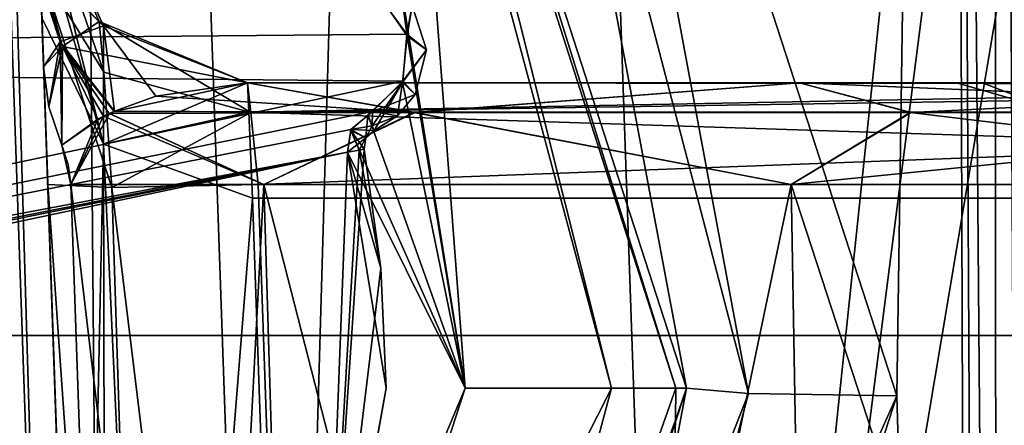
# Model space of a CAD drawing. Header units: inches. Extents: x -10 to 10, y -2.3 to 4.3.
# Tile 708 of 1056: x -2.308 to -1.841, y 0.852 to 1.045. Entities that reach past the tile are written whole.
import ezdxf

# ---------------------------------------------------------------- set-up
doc = ezdxf.new("R2010")
doc.units = ezdxf.units.IN
doc.header["$LTSCALE"] = 65.185185
doc.header["$MEASUREMENT"] = 0
for name, color, linetype in [('10955', 7, 'CONTINUOUS'), ('10964', 7, 'CONTINUOUS'), ('10973', 7, 'CONTINUOUS'), ('4025', 7, 'CONTINUOUS'), ('4026', 7, 'CONTINUOUS'), ('4027', 7, 'CONTINUOUS'), ('4044', 7, 'CONTINUOUS'), ('4045', 7, 'CONTINUOUS'), ('4046', 7, 'CONTINUOUS'), ('4052', 7, 'CONTINUOUS'), ('4053', 7, 'CONTINUOUS'), ('4054', 7, 'CONTINUOUS'), ('4055', 7, 'CONTINUOUS'), ('4159', 7, 'CONTINUOUS'), ('4160', 7, 'CONTINUOUS'), ('4400', 7, 'CONTINUOUS'), ('4429', 7, 'CONTINUOUS'), ('4430', 7, 'CONTINUOUS'), ('4433', 7, 'CONTINUOUS'), ('4434', 7, 'CONTINUOUS'), ('4435', 7, 'CONTINUOUS'), ('4436', 7, 'CONTINUOUS'), ('4437', 7, 'CONTINUOUS'), ('4438', 7, 'CONTINUOUS'), ('4439', 7, 'CONTINUOUS'), ('4440', 7, 'CONTINUOUS'), ('6358', 7, 'CONTINUOUS'), ('6359', 7, 'CONTINUOUS'), ('6456', 7, 'CONTINUOUS'), ('6457', 7, 'CONTINUOUS'), ('6458', 7, 'CONTINUOUS'), ('6459', 7, 'CONTINUOUS'), ('6460', 7, 'CONTINUOUS'), ('6461', 7, 'CONTINUOUS'), ('6462', 7, 'CONTINUOUS'), ('6481', 7, 'CONTINUOUS'), ('6482', 7, 'CONTINUOUS'), ('6483', 7, 'CONTINUOUS'), ('6525', 7, 'CONTINUOUS'), ('6526', 7, 'CONTINUOUS'), ('6527', 7, 'CONTINUOUS'), ('6528', 7, 'CONTINUOUS'), ('6529', 7, 'CONTINUOUS'), ('6530', 7, 'CONTINUOUS'), ('6535', 7, 'CONTINUOUS'), ('6763', 7, 'CONTINUOUS'), ('6764', 7, 'CONTINUOUS'), ('6805', 7, 'CONTINUOUS')]:
    doc.layers.add(name, color=color, linetype=linetype)

msp = doc.modelspace()

# ---------------------------------------------------------------- linework, layer by layer
at = {"layer": '10955', "linetype": 'CONTINUOUS'}
for points in [[(-2.79289, 0.895, 13.9861), (2.79289, 0.895, 13.9861), (-2.79289, -2.305, 13.9861), (-2.79289, 0.895, 13.9861)], [(-2.79289, -2.305, 13.9861), (2.79289, 0.895, 13.9861), (2.79289, -2.305, 13.9861), (-2.79289, -2.305, 13.9861)]]:
    msp.add_3dface(points, dxfattribs=at)
at = {"layer": '10964', "linetype": 'CONTINUOUS'}
for points in [[(-2.79289, -2.305, 14.1431), (2.79289, -2.305, 14.1431), (-2.79289, 0.895, 14.1431), (-2.79289, -2.305, 14.1431)], [(-2.79289, 0.895, 14.1431), (2.79289, -2.305, 14.1431), (2.79289, 0.895, 14.1431), (-2.79289, 0.895, 14.1431)]]:
    msp.add_3dface(points, dxfattribs=at)
at = {"layer": '10973', "linetype": 'CONTINUOUS'}
for points in [[(2.79289, 0.895, 13.9861), (-2.79289, 0.895, 13.9861), (2.79289, 0.895, 14.1431), (2.79289, 0.895, 13.9861)], [(-2.79289, 0.895, 13.9861), (-2.79289, 0.895, 14.1431), (2.79289, 0.895, 14.1431), (-2.79289, 0.895, 13.9861)]]:
    msp.add_3dface(points, dxfattribs=at)
at = {"layer": '4025', "linetype": 'CONTINUOUS'}
for points in [[(-2.24717, -0.08105, 0.225), (-2.16047, -0.08105, 0.54858), (-2.28376, 0.96674, 0.22501), (-2.24717, -0.08105, 0.225)], [(-2.28376, 0.96674, 0.22501), (-2.16047, -0.08105, 0.54858), (-2.19215, 0.96674, 0.56688), (-2.28376, 0.96674, 0.22501)], [(-2.16047, -0.08105, 0.54858), (-1.92358, -0.08105, 0.78547), (-2.19215, 0.96674, 0.56688), (-2.16047, -0.08105, 0.54858)], [(-2.19215, 0.96674, 0.56688), (-1.92358, -0.08105, 0.78547), (-1.94188, 0.96674, 0.81715), (-2.19215, 0.96674, 0.56688)], [(-1.92358, -0.08105, 0.78547), (-1.6, -0.08105, 0.87217), (-1.94188, 0.96674, 0.81715), (-1.92358, -0.08105, 0.78547)], [(-1.6, -0.08105, 0.87217), (-1.6, 0.96674, 0.90876), (-1.94188, 0.96674, 0.81715), (-1.6, -0.08105, 0.87217)]]:
    msp.add_3dface(points, dxfattribs=at)
at = {"layer": '4026', "linetype": 'CONTINUOUS'}
for points in [[(-2.24717, -0.08105, -0.225), (-2.24717, -0.08105, 0.225), (-2.28376, 0.96674, 0.22501), (-2.24717, -0.08105, -0.225)], [(-2.24717, -0.08105, -0.225), (-2.28376, 0.96674, 0.22501), (-2.28376, 0.96674, -0.22502), (-2.24717, -0.08105, -0.225)]]:
    msp.add_3dface(points, dxfattribs=at)
at = {"layer": '4027', "linetype": 'CONTINUOUS'}
for points in [[(-2.24717, -0.08105, -0.225), (-2.28376, 0.96674, -0.22502), (-2.19215, 0.96674, -0.56688), (-2.24717, -0.08105, -0.225)], [(-2.16047, -0.08105, -0.54858), (-2.24717, -0.08105, -0.225), (-2.19215, 0.96674, -0.56688), (-2.16047, -0.08105, -0.54858)], [(-1.94188, 0.96674, -0.81715), (-2.16047, -0.08105, -0.54858), (-2.19215, 0.96674, -0.56688), (-1.94188, 0.96674, -0.81715)], [(-1.92358, -0.08105, -0.78547), (-2.16047, -0.08105, -0.54858), (-1.94188, 0.96674, -0.81715), (-1.92358, -0.08105, -0.78547)], [(-1.6, 0.96674, -0.90876), (-1.92358, -0.08105, -0.78547), (-1.94188, 0.96674, -0.81715), (-1.6, 0.96674, -0.90876)], [(-1.6, -0.08105, -0.87217), (-1.92358, -0.08105, -0.78547), (-1.6, 0.96674, -0.90876), (-1.6, -0.08105, -0.87217)]]:
    msp.add_3dface(points, dxfattribs=at)
at = {"layer": '4044', "linetype": 'CONTINUOUS'}
for points in [[(-2.16694, 0.16889, -3.1191), (-1.28373, 0.96674, -3.09124), (-2.1948, 0.96674, -3.09124), (-2.16694, 0.16889, -3.1191)], [(-1.25587, 0.16889, -3.1191), (-1.28373, 0.96674, -3.09124), (-2.16694, 0.16889, -3.1191), (-1.25587, 0.16889, -3.1191)]]:
    msp.add_3dface(points, dxfattribs=at)
at = {"layer": '4045', "linetype": 'CONTINUOUS'}
for points in [[(-1.28373, 1.015, -3.04127), (-2.19986, 1.015, -3.04127), (-2.19838, 1.00096, -3.07602), (-1.28373, 1.015, -3.04127)], [(-1.28373, 1.00097, -3.076), (-1.28373, 1.015, -3.04127), (-2.19838, 1.00096, -3.07602), (-1.28373, 1.00097, -3.076)], [(-2.1948, 0.96674, -3.09124), (-1.28373, 1.00097, -3.076), (-2.19838, 1.00096, -3.07602), (-2.1948, 0.96674, -3.09124)], [(-1.28373, 0.96674, -3.09124), (-1.28373, 1.00097, -3.076), (-2.1948, 0.96674, -3.09124), (-1.28373, 0.96674, -3.09124)]]:
    msp.add_3dface(points, dxfattribs=at)
at = {"layer": '4046', "linetype": 'CONTINUOUS'}
for points in [[(-2.19986, 1.015, -3.04127), (-1.28373, 1.015, -3.04127), (-1.55147, 1.015, -2.93972), (-2.19986, 1.015, -3.04127)], [(-2.19986, 1.015, -0.64752), (-2.19986, 1.015, -3.04127), (-1.93789, 1.015, -0.8763), (-2.19986, 1.015, -0.64752)], [(-2.19986, 1.015, -3.04127), (-1.6, 1.015, -0.95873), (-1.93789, 1.015, -0.8763), (-2.19986, 1.015, -3.04127)], [(-1.6, 1.015, -0.95873), (-2.19986, 1.015, -3.04127), (-1.35, 1.015, -0.95873), (-1.6, 1.015, -0.95873)], [(-1.35, 1.015, -0.95873), (-2.19986, 1.015, -3.04127), (-1.30314, 1.015, -0.97814), (-1.35, 1.015, -0.95873)], [(-2.19986, 1.015, -3.04127), (-1.28373, 1.015, -1.025), (-1.30314, 1.015, -0.97814), (-2.19986, 1.015, -3.04127)], [(-1.28373, 1.015, -1.025), (-2.19986, 1.015, -3.04127), (-1.74724, 1.015, -2.41582), (-1.28373, 1.015, -1.025)], [(-2.19986, 1.015, -3.04127), (-1.55147, 1.015, -2.93972), (-1.67818, 1.015, -2.92181), (-2.19986, 1.015, -3.04127)], [(-2.19986, 1.015, -3.04127), (-1.67818, 1.015, -2.92181), (-1.78486, 1.015, -2.85112), (-2.19986, 1.015, -3.04127)], [(-2.19986, 1.015, -3.04127), (-1.78486, 1.015, -2.85112), (-1.85114, 1.015, -2.7408), (-2.19986, 1.015, -3.04127)], [(-2.19986, 1.015, -3.04127), (-1.85114, 1.015, -2.7408), (-1.8633, 1.015, -2.61235), (-2.19986, 1.015, -3.04127)], [(-2.19986, 1.015, -3.04127), (-1.8633, 1.015, -2.61235), (-1.74724, 1.015, -2.41582), (-2.19986, 1.015, -3.04127)]]:
    msp.add_3dface(points, dxfattribs=at)
at = {"layer": '4052', "linetype": 'CONTINUOUS'}
for points in [[(-2.24333, 1.00866, -0.52388), (-2.19986, 1.015, -0.64752), (-2.12033, 1.00097, -0.69175), (-2.24333, 1.00866, -0.52388)], [(-2.12033, 1.00097, -0.69175), (-2.19986, 1.015, -0.64752), (-1.93789, 1.015, -0.8763), (-2.12033, 1.00097, -0.69175)], [(-1.8849, 1.00097, -0.8633), (-2.12033, 1.00097, -0.69175), (-1.93789, 1.015, -0.8763), (-1.8849, 1.00097, -0.8633)], [(-1.6, 1.015, -0.95873), (-1.8849, 1.00097, -0.8633), (-1.93789, 1.015, -0.8763), (-1.6, 1.015, -0.95873)], [(-1.6, 1.00097, -0.924), (-1.8849, 1.00097, -0.8633), (-1.6, 1.015, -0.95873), (-1.6, 1.00097, -0.924)], [(-2.26295, 1.00161, -0.44871), (-2.24333, 1.00866, -0.52388), (-2.12033, 1.00097, -0.69175), (-2.26295, 1.00161, -0.44871)], [(-2.19215, 0.96674, -0.56688), (-2.28376, 0.96674, -0.22502), (-2.26537, 1.00052, -0.43769), (-2.19215, 0.96674, -0.56688)], [(-2.28376, 0.96674, -0.22502), (-2.27097, 0.99771, -0.40966), (-2.26537, 1.00052, -0.43769), (-2.28376, 0.96674, -0.22502)], [(-2.26537, 1.00052, -0.43769), (-2.26295, 1.00161, -0.44871), (-2.12033, 1.00097, -0.69175), (-2.26537, 1.00052, -0.43769)], [(-2.19215, 0.96674, -0.56688), (-2.26537, 1.00052, -0.43769), (-2.12033, 1.00097, -0.69175), (-2.19215, 0.96674, -0.56688)], [(-1.94188, 0.96674, -0.81715), (-2.19215, 0.96674, -0.56688), (-2.12033, 1.00097, -0.69175), (-1.94188, 0.96674, -0.81715)], [(-1.8849, 1.00097, -0.8633), (-1.94188, 0.96674, -0.81715), (-2.12033, 1.00097, -0.69175), (-1.8849, 1.00097, -0.8633)], [(-1.6, 0.96674, -0.90876), (-1.94188, 0.96674, -0.81715), (-1.6, 1.00097, -0.924), (-1.6, 0.96674, -0.90876)], [(-1.6, 1.00097, -0.924), (-1.94188, 0.96674, -0.81715), (-1.8849, 1.00097, -0.8633), (-1.6, 1.00097, -0.924)], [(-2.28376, 0.96674, -0.22502), (-2.28807, 0.98538, -0.225), (-2.27097, 0.99771, -0.40966), (-2.28376, 0.96674, -0.22502)], [(-2.28807, 0.98538, -0.225), (-2.28376, 0.96674, -0.22502), (-2.28502, 0.97627, -0.225), (-2.28807, 0.98538, -0.225)]]:
    msp.add_3dface(points, dxfattribs=at)
at = {"layer": '4053', "linetype": 'CONTINUOUS'}
for points in [[(-2.2984, 1.07142, -0.42704), (-2.2998, 1.11151, -0.64752), (-2.26829, 1.04209, -0.64752), (-2.2984, 1.07142, -0.42704)], [(-2.2981, 1.06297, -0.40005), (-2.2984, 1.07142, -0.42704), (-2.28888, 1.03449, -0.44106), (-2.2981, 1.06297, -0.40005)], [(-2.2984, 1.07142, -0.42704), (-2.26829, 1.04209, -0.64752), (-2.28888, 1.03449, -0.44106), (-2.2984, 1.07142, -0.42704)], [(-2.2967, 1.02265, -0.225), (-2.2981, 1.06297, -0.40005), (-2.28888, 1.03449, -0.44106), (-2.2967, 1.02265, -0.225)], [(-2.28888, 1.03449, -0.44106), (-2.26829, 1.04209, -0.64752), (-2.26295, 1.00161, -0.44871), (-2.28888, 1.03449, -0.44106)], [(-2.26829, 1.04209, -0.64752), (-2.19986, 1.015, -0.64752), (-2.24333, 1.00866, -0.52388), (-2.26829, 1.04209, -0.64752)], [(-2.26295, 1.00161, -0.44871), (-2.26829, 1.04209, -0.64752), (-2.24333, 1.00866, -0.52388), (-2.26295, 1.00161, -0.44871)], [(-2.2967, 1.02265, -0.225), (-2.28888, 1.03449, -0.44106), (-2.29418, 1.0036, -0.225), (-2.2967, 1.02265, -0.225)], [(-2.29418, 1.0036, -0.225), (-2.28888, 1.03449, -0.44106), (-2.28807, 0.98538, -0.225), (-2.29418, 1.0036, -0.225)], [(-2.28888, 1.03449, -0.44106), (-2.26295, 1.00161, -0.44871), (-2.27097, 0.99771, -0.40966), (-2.28888, 1.03449, -0.44106)], [(-2.28807, 0.98538, -0.225), (-2.28888, 1.03449, -0.44106), (-2.27097, 0.99771, -0.40966), (-2.28807, 0.98538, -0.225)], [(-2.27097, 0.99771, -0.40966), (-2.26295, 1.00161, -0.44871), (-2.26537, 1.00052, -0.43769), (-2.27097, 0.99771, -0.40966)]]:
    msp.add_3dface(points, dxfattribs=at)
at = {"layer": '4054', "linetype": 'CONTINUOUS'}
for points in [[(-2.2998, 1.11151, -0.64752), (-2.2998, 1.11151, -3.04128), (-2.27034, 1.04406, -3.04127), (-2.2998, 1.11151, -0.64752)], [(-2.2998, 1.11151, -0.64752), (-2.27034, 1.04406, -3.04127), (-2.26829, 1.04209, -0.64752), (-2.2998, 1.11151, -0.64752)], [(-2.27034, 1.04406, -3.04127), (-2.19986, 1.015, -3.04127), (-2.26829, 1.04209, -0.64752), (-2.27034, 1.04406, -3.04127)], [(-2.26829, 1.04209, -0.64752), (-2.19986, 1.015, -3.04127), (-2.19986, 1.015, -0.64752), (-2.26829, 1.04209, -0.64752)]]:
    msp.add_3dface(points, dxfattribs=at)
at = {"layer": '4055', "linetype": 'CONTINUOUS'}
for points in [[(-2.37331, 3.21674, 4.51094), (-2.37331, 3.21674, 4.14724), (-2.27852, 0.50212, 4.60573), (-2.37331, 3.21674, 4.51094)], [(-2.27852, 0.50212, 4.60573), (-2.37331, 3.21674, 4.14724), (-2.35835, 2.78812, 4.13227), (-2.27852, 0.50212, 4.60573)], [(-2.2967, 1.02265, 0.225), (-2.29822, 1.06629, 0.41055), (-2.37331, 3.21674, -2.05276), (-2.2967, 1.02265, 0.225)], [(-2.2967, 1.02265, -0.225), (-2.2967, 1.02265, 0.225), (-2.37331, 3.21674, -2.05276), (-2.2967, 1.02265, -0.225)], [(-2.2981, 1.06297, -0.40005), (-2.2967, 1.02265, -0.225), (-2.37331, 3.21674, -2.05276), (-2.2981, 1.06297, -0.40005)], [(-2.29474, 0.96669, -3.19118), (-2.29833, 1.06937, -3.1455), (-2.37331, 3.21674, -4.09848), (-2.29474, 0.96669, -3.19118)], [(-2.26688, 0.16889, -3.21904), (-2.29474, 0.96669, -3.19118), (-2.37331, 3.21674, -4.09848), (-2.26688, 0.16889, -3.21904)], [(-2.26688, 0.16889, -3.99205), (-2.26688, 0.16889, -3.21904), (-2.37331, 3.21674, -4.09848), (-2.26688, 0.16889, -3.99205)], [(-2.27852, 0.50212, 4.60573), (-2.35835, 2.78812, 4.13227), (-2.35237, 2.61696, 4.05605), (-2.27852, 0.50212, 4.60573)], [(-2.29751, 1.04592, 3.54034), (-2.27852, 0.50212, 4.60573), (-2.35835, 2.78811, 3.61773), (-2.29751, 1.04592, 3.54034)], [(-2.35835, 2.78811, 3.61773), (-2.27852, 0.50212, 4.60573), (-2.35237, 2.61704, 3.69386), (-2.35835, 2.78811, 3.61773)], [(-2.35237, 2.61704, 3.69386), (-2.27852, 0.50212, 4.60573), (-2.34992, 2.54674, 3.86753), (-2.35237, 2.61704, 3.69386)], [(-2.34992, 2.54674, 3.88247), (-2.27852, 0.50212, 4.60573), (-2.35237, 2.61696, 4.05605), (-2.34992, 2.54674, 3.88247)], [(-2.34992, 2.54674, 3.86753), (-2.27852, 0.50212, 4.60573), (-2.34992, 2.54674, 3.88247), (-2.34992, 2.54674, 3.86753)]]:
    msp.add_3dface(points, dxfattribs=at)
at = {"layer": '4159', "linetype": 'CONTINUOUS'}
for points in [[(-2.26688, 0.16889, -3.99205), (-2.37331, 3.21674, -4.09848), (-2.29286, 3.21746, -4.29286), (-2.26688, 0.16889, -3.99205)], [(-2.26688, 0.16889, -3.99205), (-2.29286, 3.21746, -4.29286), (-2.18636, 0.16637, -4.18628), (-2.26688, 0.16889, -3.99205)], [(-2.29286, 3.21746, -4.29286), (-2.09848, 3.21674, -4.37331), (-2.18636, 0.16637, -4.18628), (-2.29286, 3.21746, -4.29286)], [(-2.18636, 0.16637, -4.18628), (-2.09848, 3.21674, -4.37331), (-1.99205, 0.16889, -4.26688), (-2.18636, 0.16637, -4.18628)]]:
    msp.add_3dface(points, dxfattribs=at)
at = {"layer": '4160', "linetype": 'CONTINUOUS'}
for points in [[(-1.99205, 0.16889, -4.26688), (-2.09848, 3.21674, -4.37331), (-1.67224, 3.21674, -4.37331), (-1.99205, 0.16889, -4.26688)], [(-1.99205, 0.16889, -4.26688), (-1.14273, 2.78811, -4.35835), (1.12776, 3.21674, -4.37331), (-1.99205, 0.16889, -4.26688)], [(-1.65727, 2.78812, -4.35835), (-1.99205, 0.16889, -4.26688), (-1.67224, 3.21674, -4.37331), (-1.65727, 2.78812, -4.35835)], [(1.14273, 2.78812, -4.35835), (-1.99205, 0.16889, -4.26688), (1.12776, 3.21674, -4.37331), (1.14273, 2.78812, -4.35835)], [(-1.58105, 2.61696, -4.35237), (-1.99205, 0.16889, -4.26688), (-1.65727, 2.78812, -4.35835), (-1.58105, 2.61696, -4.35237)], [(1.21895, 2.61696, -4.35237), (-1.99205, 0.16889, -4.26688), (1.14273, 2.78812, -4.35835), (1.21895, 2.61696, -4.35237)], [(-1.14273, 2.78811, -4.35835), (-1.99205, 0.16889, -4.26688), (-1.21886, 2.61704, -4.35237), (-1.14273, 2.78811, -4.35835)], [(-1.21886, 2.61704, -4.35237), (-1.99205, 0.16889, -4.26688), (-1.39253, 2.54674, -4.34992), (-1.21886, 2.61704, -4.35237)], [(1.99205, 0.16889, -4.26688), (-1.99205, 0.16889, -4.26688), (1.58114, 2.61704, -4.35237), (1.99205, 0.16889, -4.26688)], [(1.58114, 2.61704, -4.35237), (-1.99205, 0.16889, -4.26688), (1.40747, 2.54674, -4.34992), (1.58114, 2.61704, -4.35237)], [(-1.40747, 2.54674, -4.34992), (-1.99205, 0.16889, -4.26688), (-1.58105, 2.61696, -4.35237), (-1.40747, 2.54674, -4.34992)], [(1.39253, 2.54674, -4.34992), (-1.99205, 0.16889, -4.26688), (1.21895, 2.61696, -4.35237), (1.39253, 2.54674, -4.34992)], [(-1.39253, 2.54674, -4.34992), (-1.99205, 0.16889, -4.26688), (-1.40747, 2.54674, -4.34992), (-1.39253, 2.54674, -4.34992)], [(1.40747, 2.54674, -4.34992), (-1.99205, 0.16889, -4.26688), (1.39253, 2.54674, -4.34992), (1.40747, 2.54674, -4.34992)]]:
    msp.add_3dface(points, dxfattribs=at)
at = {"layer": '4400', "linetype": 'CONTINUOUS'}
for points in [[(-2.32849, 0.50212, 4.6557), (-2.38797, 3.21747, 4.54625), (-2.29313, 0.50284, 4.641), (-2.32849, 0.50212, 4.6557)], [(-2.38797, 3.21747, 4.54625), (-2.37331, 3.21674, 4.51094), (-2.29313, 0.50284, 4.641), (-2.38797, 3.21747, 4.54625)], [(-2.29313, 0.50284, 4.641), (-2.37331, 3.21674, 4.51094), (-2.27852, 0.50212, 4.60573), (-2.29313, 0.50284, 4.641)]]:
    msp.add_3dface(points, dxfattribs=at)
at = {"layer": '4429', "linetype": 'CONTINUOUS'}
for points in [[(-2.26324, 1.00148, 0.44742), (-2.12087, 1.00097, 0.69114), (-2.19986, 1.015, 0.64752), (-2.26324, 1.00148, 0.44742)], [(-2.19986, 1.015, 0.64752), (-2.12087, 1.00097, 0.69114), (-1.93789, 1.015, 0.8763), (-2.19986, 1.015, 0.64752)], [(-2.12087, 1.00097, 0.69114), (-1.88528, 1.00097, 0.86313), (-1.93789, 1.015, 0.8763), (-2.12087, 1.00097, 0.69114)], [(-1.6, 1.00097, 0.924), (-1.6, 1.015, 0.95873), (-1.93789, 1.015, 0.8763), (-1.6, 1.00097, 0.924)], [(-1.88528, 1.00097, 0.86313), (-1.6, 1.00097, 0.924), (-1.93789, 1.015, 0.8763), (-1.88528, 1.00097, 0.86313)], [(-2.19215, 0.96674, 0.56688), (-2.26557, 1.00043, 0.43677), (-2.26822, 0.99914, 0.42391), (-2.19215, 0.96674, 0.56688)], [(-2.26557, 1.00043, 0.43677), (-2.12087, 1.00097, 0.69114), (-2.26324, 1.00148, 0.44742), (-2.26557, 1.00043, 0.43677)], [(-2.19215, 0.96674, 0.56688), (-2.12087, 1.00097, 0.69114), (-2.26557, 1.00043, 0.43677), (-2.19215, 0.96674, 0.56688)], [(-2.19215, 0.96674, 0.56688), (-1.94188, 0.96674, 0.81715), (-2.12087, 1.00097, 0.69114), (-2.19215, 0.96674, 0.56688)], [(-1.94188, 0.96674, 0.81715), (-1.88528, 1.00097, 0.86313), (-2.12087, 1.00097, 0.69114), (-1.94188, 0.96674, 0.81715)], [(-1.94188, 0.96674, 0.81715), (-1.6, 0.96674, 0.90876), (-1.88528, 1.00097, 0.86313), (-1.94188, 0.96674, 0.81715)], [(-1.6, 0.96674, 0.90876), (-1.6, 1.00097, 0.924), (-1.88528, 1.00097, 0.86313), (-1.6, 0.96674, 0.90876)], [(-2.28807, 0.98538, 0.225), (-2.28376, 0.96674, 0.22501), (-2.26822, 0.99914, 0.42391), (-2.28807, 0.98538, 0.225)], [(-2.28376, 0.96674, 0.22501), (-2.19215, 0.96674, 0.56688), (-2.26822, 0.99914, 0.42391), (-2.28376, 0.96674, 0.22501)], [(-2.28502, 0.97627, 0.225), (-2.28376, 0.96674, 0.22501), (-2.28807, 0.98538, 0.225), (-2.28502, 0.97627, 0.225)]]:
    msp.add_3dface(points, dxfattribs=at)
at = {"layer": '4430', "linetype": 'CONTINUOUS'}
for points in [[(-1.28373, 1.015, 2), (-1.20593, 1.015, 2.35166), (-2.19986, 1.015, 0.64752), (-1.28373, 1.015, 2)], [(-1.28373, 1.015, 2), (-2.19986, 1.015, 0.64752), (-1.93789, 1.015, 0.8763), (-1.28373, 1.015, 2)], [(-2.19986, 1.015, 0.64752), (-1.20593, 1.015, 2.35166), (-1.53874, 1.015, 2.71185), (-2.19986, 1.015, 0.64752)], [(-1.7883, 1.015, 3.0376), (-2.19986, 1.015, 0.64752), (-1.73014, 1.015, 2.82237), (-1.7883, 1.015, 3.0376)], [(-2.19986, 1.015, 0.64752), (-1.7883, 1.015, 3.0376), (-2.19986, 1.015, 3.26757), (-2.19986, 1.015, 0.64752)], [(-1.73014, 1.015, 2.82237), (-2.19986, 1.015, 0.64752), (-1.53874, 1.015, 2.71185), (-1.73014, 1.015, 2.82237)], [(-1.73159, 1.015, 3.17578), (-1.61376, 1.015, 3.26757), (-2.19986, 1.015, 3.26757), (-1.73159, 1.015, 3.17578)], [(-1.7883, 1.015, 3.0376), (-1.73159, 1.015, 3.17578), (-2.19986, 1.015, 3.26757), (-1.7883, 1.015, 3.0376)], [(-1.6, 1.015, 0.95873), (-1.28373, 1.015, 2), (-1.93789, 1.015, 0.8763), (-1.6, 1.015, 0.95873)]]:
    msp.add_3dface(points, dxfattribs=at)
at = {"layer": '4433', "linetype": 'CONTINUOUS'}
for points in [[(-2.19986, 1.015, 3.26757), (-1.61376, 1.015, 3.26757), (-1.55802, 1.01463, 3.28681), (-2.19986, 1.015, 3.26757)], [(-2.19986, 1.015, 3.26757), (-1.55802, 1.01463, 3.28681), (-1.49999, 1.01434, 3.2933), (-2.19986, 1.015, 3.26757)], [(-2.19986, 1.015, 3.26757), (-1.49999, 1.01434, 3.2933), (-2.19928, 1.00114, 3.38446), (-2.19986, 1.015, 3.26757)], [(-2.19928, 1.00114, 3.38446), (-1.49999, 1.01434, 3.2933), (-0.93329, 1.00114, 3.38446), (-2.19928, 1.00114, 3.38446)], [(-2.19928, 1.00114, 3.38446), (-0.93201, 0.96034, 3.49488), (-2.19757, 0.96034, 3.49488), (-2.19928, 1.00114, 3.38446)], [(-0.93201, 0.96034, 3.49488), (-2.19928, 1.00114, 3.38446), (-0.93329, 1.00114, 3.38446), (-0.93201, 0.96034, 3.49488)]]:
    msp.add_3dface(points, dxfattribs=at)
at = {"layer": '4434', "linetype": 'CONTINUOUS'}
for points in [[(-2.2683, 1.04209, 3.26757), (-2.26819, 0.98584, 3.50915), (-2.2998, 1.11151, 3.26757), (-2.2683, 1.04209, 3.26757)], [(-2.2998, 1.11151, 3.26757), (-2.26819, 0.98584, 3.50915), (-2.29922, 1.09487, 3.40784), (-2.2998, 1.11151, 3.26757)], [(-2.26819, 0.98584, 3.50915), (-2.29751, 1.04592, 3.54034), (-2.29922, 1.09487, 3.40784), (-2.26819, 0.98584, 3.50915)], [(-2.19986, 1.015, 3.26757), (-2.26819, 0.98584, 3.50915), (-2.2683, 1.04209, 3.26757), (-2.19986, 1.015, 3.26757)], [(-2.19986, 1.015, 3.26757), (-2.19928, 1.00114, 3.38446), (-2.26819, 0.98584, 3.50915), (-2.19986, 1.015, 3.26757)], [(-2.19928, 1.00114, 3.38446), (-2.19757, 0.96034, 3.49488), (-2.26819, 0.98584, 3.50915), (-2.19928, 1.00114, 3.38446)]]:
    msp.add_3dface(points, dxfattribs=at)
at = {"layer": '4435', "linetype": 'CONTINUOUS'}
for points in [[(-2.27852, 0.50212, 4.60573), (-2.29751, 1.04592, 3.54034), (-2.26819, 0.98584, 3.50915), (-2.27852, 0.50212, 4.60573)], [(-2.26716, 0.44853, 4.61793), (-2.27852, 0.50212, 4.60573), (-2.26819, 0.98584, 3.50915), (-2.26716, 0.44853, 4.61793)], [(-2.24158, 0.40841, 4.62716), (-2.26716, 0.44853, 4.61793), (-2.26819, 0.98584, 3.50915), (-2.24158, 0.40841, 4.62716)], [(-2.19757, 0.96034, 3.49488), (-2.24158, 0.40841, 4.62716), (-2.26819, 0.98584, 3.50915), (-2.19757, 0.96034, 3.49488)], [(-2.17726, 0.37877, 4.63427), (-2.24158, 0.40841, 4.62716), (-2.19757, 0.96034, 3.49488), (-2.17726, 0.37877, 4.63427)]]:
    msp.add_3dface(points, dxfattribs=at)
at = {"layer": '4436', "linetype": 'CONTINUOUS'}
for points in [[(-0.93201, 0.96034, 3.49488), (-2.17726, 0.37877, 4.63427), (-2.19757, 0.96034, 3.49488), (-0.93201, 0.96034, 3.49488)], [(-0.9117, 0.37877, 4.63427), (-2.17726, 0.37877, 4.63427), (-0.93201, 0.96034, 3.49488), (-0.9117, 0.37877, 4.63427)]]:
    msp.add_3dface(points, dxfattribs=at)
at = {"layer": '4437', "linetype": 'CONTINUOUS'}
for points in [[(-2.2683, 1.04209, 3.26757), (-2.2998, 1.11151, 3.26757), (-2.27034, 1.04406, 0.64752), (-2.2683, 1.04209, 3.26757)], [(-2.2998, 1.11151, 3.26757), (-2.2998, 1.11151, 0.64752), (-2.27034, 1.04406, 0.64752), (-2.2998, 1.11151, 3.26757)], [(-2.19986, 1.015, 0.64752), (-2.2683, 1.04209, 3.26757), (-2.27034, 1.04406, 0.64752), (-2.19986, 1.015, 0.64752)], [(-2.19986, 1.015, 0.64752), (-2.19986, 1.015, 3.26757), (-2.2683, 1.04209, 3.26757), (-2.19986, 1.015, 0.64752)]]:
    msp.add_3dface(points, dxfattribs=at)
at = {"layer": '4438', "linetype": 'CONTINUOUS'}
for points in [[(-2.2998, 1.11151, 0.64752), (-2.29843, 1.07218, 0.42937), (-2.27034, 1.04406, 0.64752), (-2.2998, 1.11151, 0.64752)], [(-2.29843, 1.07218, 0.42937), (-2.29822, 1.06629, 0.41055), (-2.28772, 1.03222, 0.44181), (-2.29843, 1.07218, 0.42937)], [(-2.27034, 1.04406, 0.64752), (-2.29843, 1.07218, 0.42937), (-2.28772, 1.03222, 0.44181), (-2.27034, 1.04406, 0.64752)], [(-2.29822, 1.06629, 0.41055), (-2.2967, 1.02265, 0.225), (-2.28772, 1.03222, 0.44181), (-2.29822, 1.06629, 0.41055)], [(-2.19986, 1.015, 0.64752), (-2.27034, 1.04406, 0.64752), (-2.28772, 1.03222, 0.44181), (-2.19986, 1.015, 0.64752)], [(-2.2967, 1.02265, 0.225), (-2.29418, 1.0036, 0.225), (-2.28772, 1.03222, 0.44181), (-2.2967, 1.02265, 0.225)], [(-2.29418, 1.0036, 0.225), (-2.28807, 0.98538, 0.225), (-2.28772, 1.03222, 0.44181), (-2.29418, 1.0036, 0.225)], [(-2.28807, 0.98538, 0.225), (-2.26822, 0.99914, 0.42391), (-2.28772, 1.03222, 0.44181), (-2.28807, 0.98538, 0.225)], [(-2.26557, 1.00043, 0.43677), (-2.26324, 1.00148, 0.44742), (-2.28772, 1.03222, 0.44181), (-2.26557, 1.00043, 0.43677)], [(-2.26822, 0.99914, 0.42391), (-2.26557, 1.00043, 0.43677), (-2.28772, 1.03222, 0.44181), (-2.26822, 0.99914, 0.42391)], [(-2.26324, 1.00148, 0.44742), (-2.19986, 1.015, 0.64752), (-2.28772, 1.03222, 0.44181), (-2.26324, 1.00148, 0.44742)]]:
    msp.add_3dface(points, dxfattribs=at)
at = {"layer": '4439', "linetype": 'CONTINUOUS'}
for points in [[(-2.2967, 1.02265, 0.225), (-2.2967, 1.02265, -0.225), (-2.29418, 1.0036, -0.225), (-2.2967, 1.02265, 0.225)], [(-2.2967, 1.02265, 0.225), (-2.29418, 1.0036, -0.225), (-2.29418, 1.0036, 0.225), (-2.2967, 1.02265, 0.225)], [(-2.28807, 0.98538, -0.225), (-2.28807, 0.98538, 0.225), (-2.29418, 1.0036, 0.225), (-2.28807, 0.98538, -0.225)], [(-2.29418, 1.0036, -0.225), (-2.28807, 0.98538, -0.225), (-2.29418, 1.0036, 0.225), (-2.29418, 1.0036, -0.225)]]:
    msp.add_3dface(points, dxfattribs=at)
at = {"layer": '4440', "linetype": 'CONTINUOUS'}
for points in [[(-2.28502, 0.97627, 0.225), (-2.28807, 0.98538, 0.225), (-2.28502, 0.97627, -0.225), (-2.28502, 0.97627, 0.225)], [(-2.28807, 0.98538, 0.225), (-2.28807, 0.98538, -0.225), (-2.28502, 0.97627, -0.225), (-2.28807, 0.98538, 0.225)], [(-2.28376, 0.96674, -0.22502), (-2.28376, 0.96674, 0.22501), (-2.28502, 0.97627, 0.225), (-2.28376, 0.96674, -0.22502)], [(-2.28376, 0.96674, -0.22502), (-2.28502, 0.97627, 0.225), (-2.28502, 0.97627, -0.225), (-2.28376, 0.96674, -0.22502)]]:
    msp.add_3dface(points, dxfattribs=at)
at = {"layer": '6358', "linetype": 'CONTINUOUS'}
for points in [[(-1.89162, 0.86651, 9.60876), (-1.86647, 2.57785, 9.549), (-2.05621, 1.37307, 9.59107), (-1.89162, 0.86651, 9.60876)], [(-1.85617, -0.36171, 9.65166), (-1.86647, 2.57785, 9.549), (-1.89162, 0.86651, 9.60876), (-1.85617, -0.36171, 9.65166)], [(-1.85617, -0.36171, 9.65166), (-1.89162, 0.86651, 9.60876), (-2.05467, 0.36413, 9.6263), (-1.85617, -0.36171, 9.65166)]]:
    msp.add_3dface(points, dxfattribs=at)
at = {"layer": '6359', "linetype": 'CONTINUOUS'}
for points in [[(-1.84592, 2.5782, 9.55713), (-1.86647, 2.57785, 9.549), (-1.84405, -0.16156, 9.64815), (-1.84592, 2.5782, 9.55713)], [(-1.86647, 2.57785, 9.549), (-1.85617, -0.36171, 9.65166), (-1.85102, -0.31974, 9.65092), (-1.86647, 2.57785, 9.549)], [(-1.84405, -0.16156, 9.64815), (-1.86647, 2.57785, 9.549), (-1.85102, -0.31974, 9.65092), (-1.84405, -0.16156, 9.64815)], [(-1.8324, 1.20677, 9.62428), (-1.84592, 2.5782, 9.55713), (-1.83426, 0.47587, 9.63708), (-1.8324, 1.20677, 9.62428)], [(-1.83426, 0.47587, 9.63708), (-1.84592, 2.5782, 9.55713), (-1.84405, -0.16156, 9.64815), (-1.83426, 0.47587, 9.63708)]]:
    msp.add_3dface(points, dxfattribs=at)
at = {"layer": '6456', "linetype": 'CONTINUOUS'}
for points in [[(-1.99145, 0.87, 9.70521), (-2.13632, 0.42519, 9.72278), (-1.962, 0.86761, 9.6378), (-1.99145, 0.87, 9.70521)], [(-2.06695, 0.47361, 9.65058), (-1.962, 0.86761, 9.6378), (-2.13632, 0.42519, 9.72278), (-2.06695, 0.47361, 9.65058)], [(-2.06695, 0.47361, 9.65058), (-1.89162, 0.86651, 9.60876), (-1.962, 0.86761, 9.6378), (-2.06695, 0.47361, 9.65058)], [(-2.05467, 0.36413, 9.6263), (-1.89162, 0.86651, 9.60876), (-2.06695, 0.47361, 9.65058), (-2.05467, 0.36413, 9.6263)]]:
    msp.add_3dface(points, dxfattribs=at)
at = {"layer": '6457', "linetype": 'CONTINUOUS'}
for points in [[(-1.962, 0.86761, 9.6378), (-2.05621, 1.37307, 9.59107), (-2.06528, 1.26301, 9.62184), (-1.962, 0.86761, 9.6378)], [(-1.89162, 0.86651, 9.60876), (-2.05621, 1.37307, 9.59107), (-1.962, 0.86761, 9.6378), (-1.89162, 0.86651, 9.60876)], [(-1.99145, 0.87, 9.70521), (-2.06528, 1.26301, 9.62184), (-2.13602, 1.31649, 9.68757), (-1.99145, 0.87, 9.70521)], [(-1.99145, 0.87, 9.70521), (-1.962, 0.86761, 9.6378), (-2.06528, 1.26301, 9.62184), (-1.99145, 0.87, 9.70521)]]:
    msp.add_3dface(points, dxfattribs=at)
at = {"layer": '6458', "linetype": 'CONTINUOUS'}
for points in [[(-1.99663, 0.87, 9.85349), (-2.13602, 1.31649, 9.68757), (-2.13698, 1.30792, 9.85349), (-1.99663, 0.87, 9.85349)], [(-1.99145, 0.87, 9.70521), (-2.13602, 1.31649, 9.68757), (-1.99663, 0.87, 9.85349), (-1.99145, 0.87, 9.70521)]]:
    msp.add_3dface(points, dxfattribs=at)
at = {"layer": '6459', "linetype": 'CONTINUOUS'}
for points in [[(-1.99663, 0.87, 9.85349), (-2.13698, 1.30792, 9.85349), (-2.0271, 0.87, 9.92193), (-1.99663, 0.87, 9.85349)], [(-2.13698, 1.30792, 9.85349), (-2.12395, 1.23145, 9.92193), (-2.0271, 0.87, 9.92193), (-2.13698, 1.30792, 9.85349)], [(-2.09657, 0.87, 9.95), (-2.12395, 1.23145, 9.92193), (-2.12898, 1.07307, 9.95), (-2.09657, 0.87, 9.95)], [(-2.0271, 0.87, 9.92193), (-2.12395, 1.23145, 9.92193), (-2.09657, 0.87, 9.95), (-2.0271, 0.87, 9.92193)]]:
    msp.add_3dface(points, dxfattribs=at)
at = {"layer": '6460', "linetype": 'CONTINUOUS'}
for points in [[(-2.12402, 1.03728, 9.95), (-2.12898, 1.07307, 9.95), (-2.13677, 1.05565, 9.95), (-2.12402, 1.03728, 9.95)], [(-2.09657, 0.87, 9.95), (-2.12898, 1.07307, 9.95), (-2.12402, 1.03728, 9.95), (-2.09657, 0.87, 9.95)], [(-2.12637, 1.01514, 9.95), (-2.09657, 0.87, 9.95), (-2.12402, 1.03728, 9.95), (-2.12637, 1.01514, 9.95)], [(-2.14279, 0.99983, 9.95), (-2.09657, 0.87, 9.95), (-2.12637, 1.01514, 9.95), (-2.14279, 0.99983, 9.95)], [(-2.15089, 0.99243, 9.95), (-2.09657, 0.87, 9.95), (-2.14279, 0.99983, 9.95), (-2.15089, 0.99243, 9.95)], [(-2.15242, 0.98208, 9.95), (-2.09657, 0.87, 9.95), (-2.15089, 0.99243, 9.95), (-2.15242, 0.98208, 9.95)], [(-2.16272, 0.71264, 9.95), (-2.09657, 0.87, 9.95), (-2.15242, 0.98208, 9.95), (-2.16272, 0.71264, 9.95)], [(-2.22179, 0.48546, 9.95), (-2.09657, 0.87, 9.95), (-2.16272, 0.71264, 9.95), (-2.22179, 0.48546, 9.95)]]:
    msp.add_3dface(points, dxfattribs=at)
at = {"layer": '6461', "linetype": 'CONTINUOUS'}
for points in [[(-2.0271, 0.87, 9.92193), (-2.09657, 0.87, 9.95), (-2.22179, 0.48546, 9.95), (-2.0271, 0.87, 9.92193)], [(-2.0271, 0.87, 9.92193), (-2.22179, 0.48546, 9.95), (-2.12395, 0.50855, 9.92193), (-2.0271, 0.87, 9.92193)], [(-1.99663, 0.87, 9.85349), (-2.0271, 0.87, 9.92193), (-2.12395, 0.50855, 9.92193), (-1.99663, 0.87, 9.85349)], [(-1.99663, 0.87, 9.85349), (-2.12395, 0.50855, 9.92193), (-1.99678, 0.8549, 9.85349), (-1.99663, 0.87, 9.85349)], [(-1.99678, 0.8549, 9.85349), (-2.12395, 0.50855, 9.92193), (-1.99724, 0.8398, 9.85349), (-1.99678, 0.8549, 9.85349)]]:
    msp.add_3dface(points, dxfattribs=at)
at = {"layer": '6462', "linetype": 'CONTINUOUS'}
for points in [[(-2.13632, 0.42519, 9.72278), (-1.99145, 0.87, 9.70521), (-1.99724, 0.8398, 9.85349), (-2.13632, 0.42519, 9.72278)], [(-1.99145, 0.87, 9.70521), (-1.99678, 0.8549, 9.85349), (-1.99724, 0.8398, 9.85349), (-1.99145, 0.87, 9.70521)], [(-1.99145, 0.87, 9.70521), (-1.99663, 0.87, 9.85349), (-1.99678, 0.8549, 9.85349), (-1.99145, 0.87, 9.70521)]]:
    msp.add_3dface(points, dxfattribs=at)
at = {"layer": '6481', "linetype": 'CONTINUOUS'}
for points in [[(-2.12402, 1.03728, 9.95), (-2.13677, 1.05565, 9.95), (-2.12173, 1.0517, 9.958), (-2.12402, 1.03728, 9.95)], [(-2.11499, 1.03076, 9.958), (-2.12402, 1.03728, 9.95), (-2.12173, 1.0517, 9.958), (-2.11499, 1.03076, 9.958)], [(-2.12637, 1.01514, 9.95), (-2.12402, 1.03728, 9.95), (-2.11499, 1.03076, 9.958), (-2.12637, 1.01514, 9.95)], [(-2.12033, 1.00942, 9.958), (-2.12637, 1.01514, 9.95), (-2.11499, 1.03076, 9.958), (-2.12033, 1.00942, 9.958)], [(-2.14279, 0.99983, 9.95), (-2.12637, 1.01514, 9.95), (-2.14064, 0.9946, 9.95234), (-2.14279, 0.99983, 9.95)], [(-2.14064, 0.9946, 9.95234), (-2.12637, 1.01514, 9.95), (-2.13974, 0.99243, 9.958), (-2.14064, 0.9946, 9.95234)], [(-2.13974, 0.99243, 9.958), (-2.12637, 1.01514, 9.95), (-2.12863, 0.99932, 9.958), (-2.13974, 0.99243, 9.958)], [(-2.12863, 0.99932, 9.958), (-2.12637, 1.01514, 9.95), (-2.12033, 1.00942, 9.958), (-2.12863, 0.99932, 9.958)]]:
    msp.add_3dface(points, dxfattribs=at)
at = {"layer": '6482', "linetype": 'CONTINUOUS'}
for points in [[(-2.15089, 0.99243, 9.95), (-2.14279, 0.99983, 9.95), (-2.14373, 0.98885, 9.958), (-2.15089, 0.99243, 9.95)], [(-2.14279, 0.99983, 9.95), (-2.14064, 0.9946, 9.95234), (-2.14373, 0.98885, 9.958), (-2.14279, 0.99983, 9.95)], [(-2.15242, 0.98208, 9.95), (-2.15089, 0.99243, 9.95), (-2.14686, 0.98313, 9.95234), (-2.15242, 0.98208, 9.95)], [(-2.14686, 0.98313, 9.95234), (-2.15089, 0.99243, 9.95), (-2.14456, 0.98356, 9.958), (-2.14686, 0.98313, 9.95234)], [(-2.14456, 0.98356, 9.958), (-2.15089, 0.99243, 9.95), (-2.14373, 0.98885, 9.958), (-2.14456, 0.98356, 9.958)], [(-2.14064, 0.9946, 9.95234), (-2.13974, 0.99243, 9.958), (-2.14373, 0.98885, 9.958), (-2.14064, 0.9946, 9.95234)]]:
    msp.add_3dface(points, dxfattribs=at)
at = {"layer": '6483', "linetype": 'CONTINUOUS'}
for points in [[(-2.16272, 0.71264, 9.95), (-2.15242, 0.98208, 9.95), (-2.134, 0.87, 9.958), (-2.16272, 0.71264, 9.95)], [(-2.15242, 0.98208, 9.95), (-2.14686, 0.98313, 9.95234), (-2.13665, 0.92702, 9.958), (-2.15242, 0.98208, 9.95)], [(-2.134, 0.87, 9.958), (-2.15242, 0.98208, 9.95), (-2.13665, 0.92702, 9.958), (-2.134, 0.87, 9.958)], [(-2.14686, 0.98313, 9.95234), (-2.14456, 0.98356, 9.958), (-2.13665, 0.92702, 9.958), (-2.14686, 0.98313, 9.95234)], [(-2.1723, 0.65617, 9.958), (-2.16272, 0.71264, 9.95), (-2.134, 0.87, 9.958), (-2.1723, 0.65617, 9.958)]]:
    msp.add_3dface(points, dxfattribs=at)
at = {"layer": '6525', "linetype": 'CONTINUOUS'}
for points in [[(-2.12424, 1.03812, 10.135), (-2.12173, 1.0517, 10.127), (-2.13735, 1.05612, 10.135), (-2.12424, 1.03812, 10.135)], [(-2.11499, 1.03076, 10.127), (-2.12173, 1.0517, 10.127), (-2.12424, 1.03812, 10.135), (-2.11499, 1.03076, 10.127)], [(-2.1261, 1.01584, 10.135), (-2.11499, 1.03076, 10.127), (-2.12424, 1.03812, 10.135), (-2.1261, 1.01584, 10.135)], [(-2.12033, 1.00942, 10.127), (-2.11499, 1.03076, 10.127), (-2.1261, 1.01584, 10.135), (-2.12033, 1.00942, 10.127)], [(-2.14048, 1.00146, 10.135), (-2.12033, 1.00942, 10.127), (-2.1261, 1.01584, 10.135), (-2.14048, 1.00146, 10.135)], [(-2.12863, 0.99932, 10.127), (-2.12033, 1.00942, 10.127), (-2.14048, 1.00146, 10.135), (-2.12863, 0.99932, 10.127)], [(-2.14064, 0.9946, 10.13266), (-2.12863, 0.99932, 10.127), (-2.14048, 1.00146, 10.135), (-2.14064, 0.9946, 10.13266)], [(-2.13974, 0.99243, 10.127), (-2.12863, 0.99932, 10.127), (-2.14064, 0.9946, 10.13266), (-2.13974, 0.99243, 10.127)]]:
    msp.add_3dface(points, dxfattribs=at)
at = {"layer": '6526', "linetype": 'CONTINUOUS'}
for points in [[(-2.11499, 1.03076, 9.958), (-2.12173, 1.0517, 9.958), (-2.11499, 1.03076, 10.127), (-2.11499, 1.03076, 9.958)], [(-2.12173, 1.0517, 9.958), (-2.12173, 1.0517, 10.127), (-2.11499, 1.03076, 10.127), (-2.12173, 1.0517, 9.958)], [(-2.12033, 1.00942, 9.958), (-2.11499, 1.03076, 9.958), (-2.12033, 1.00942, 10.127), (-2.12033, 1.00942, 9.958)], [(-2.11499, 1.03076, 9.958), (-2.11499, 1.03076, 10.127), (-2.12033, 1.00942, 10.127), (-2.11499, 1.03076, 9.958)], [(-2.12863, 0.99932, 9.958), (-2.12033, 1.00942, 9.958), (-2.12863, 0.99932, 10.127), (-2.12863, 0.99932, 9.958)], [(-2.12033, 1.00942, 9.958), (-2.12033, 1.00942, 10.127), (-2.12863, 0.99932, 10.127), (-2.12033, 1.00942, 9.958)], [(-2.13974, 0.99243, 9.958), (-2.12863, 0.99932, 9.958), (-2.13974, 0.99243, 10.127), (-2.13974, 0.99243, 9.958)], [(-2.12863, 0.99932, 9.958), (-2.12863, 0.99932, 10.127), (-2.13974, 0.99243, 10.127), (-2.12863, 0.99932, 9.958)]]:
    msp.add_3dface(points, dxfattribs=at)
at = {"layer": '6527', "linetype": 'CONTINUOUS'}
for points in [[(-2.14373, 0.98885, 9.958), (-2.13974, 0.99243, 9.958), (-2.14373, 0.98885, 10.127), (-2.14373, 0.98885, 9.958)], [(-2.13974, 0.99243, 9.958), (-2.13974, 0.99243, 10.127), (-2.14373, 0.98885, 10.127), (-2.13974, 0.99243, 9.958)], [(-2.14456, 0.98356, 9.958), (-2.14373, 0.98885, 9.958), (-2.14456, 0.98356, 10.127), (-2.14456, 0.98356, 9.958)], [(-2.14456, 0.98356, 10.127), (-2.14373, 0.98885, 9.958), (-2.14373, 0.98885, 10.127), (-2.14456, 0.98356, 10.127)]]:
    msp.add_3dface(points, dxfattribs=at)
at = {"layer": '6528', "linetype": 'CONTINUOUS'}
for points in [[(-2.14064, 0.9946, 10.13266), (-2.14048, 1.00146, 10.135), (-2.15078, 0.9928, 10.135), (-2.14064, 0.9946, 10.13266)], [(-2.15242, 0.98208, 10.135), (-2.14373, 0.98885, 10.127), (-2.15078, 0.9928, 10.135), (-2.15242, 0.98208, 10.135)], [(-2.13974, 0.99243, 10.127), (-2.14064, 0.9946, 10.13266), (-2.15078, 0.9928, 10.135), (-2.13974, 0.99243, 10.127)], [(-2.14373, 0.98885, 10.127), (-2.13974, 0.99243, 10.127), (-2.15078, 0.9928, 10.135), (-2.14373, 0.98885, 10.127)], [(-2.14686, 0.98313, 10.13266), (-2.14373, 0.98885, 10.127), (-2.15242, 0.98208, 10.135), (-2.14686, 0.98313, 10.13266)], [(-2.14456, 0.98356, 10.127), (-2.14373, 0.98885, 10.127), (-2.14686, 0.98313, 10.13266), (-2.14456, 0.98356, 10.127)]]:
    msp.add_3dface(points, dxfattribs=at)
at = {"layer": '6529', "linetype": 'CONTINUOUS'}
for points in [[(-2.14456, 0.98356, 10.127), (-2.14686, 0.98313, 10.13266), (-2.16272, 0.71264, 10.135), (-2.14456, 0.98356, 10.127)], [(-2.13665, 0.92702, 10.127), (-2.14456, 0.98356, 10.127), (-2.16272, 0.71264, 10.135), (-2.13665, 0.92702, 10.127)], [(-2.14686, 0.98313, 10.13266), (-2.15242, 0.98208, 10.135), (-2.16272, 0.71264, 10.135), (-2.14686, 0.98313, 10.13266)], [(-2.134, 0.87, 10.127), (-2.13665, 0.92702, 10.127), (-2.16272, 0.71264, 10.135), (-2.134, 0.87, 10.127)], [(-2.1723, 0.65617, 10.127), (-2.134, 0.87, 10.127), (-2.16272, 0.71264, 10.135), (-2.1723, 0.65617, 10.127)]]:
    msp.add_3dface(points, dxfattribs=at)
at = {"layer": '6530', "linetype": 'CONTINUOUS'}
for points in [[(-2.13665, 0.92702, 9.958), (-2.14456, 0.98356, 9.958), (-2.13665, 0.92702, 10.127), (-2.13665, 0.92702, 9.958)], [(-2.14456, 0.98356, 9.958), (-2.14456, 0.98356, 10.127), (-2.13665, 0.92702, 10.127), (-2.14456, 0.98356, 9.958)], [(-2.134, 0.87, 9.958), (-2.13665, 0.92702, 9.958), (-2.134, 0.87, 10.127), (-2.134, 0.87, 9.958)], [(-2.13665, 0.92702, 9.958), (-2.13665, 0.92702, 10.127), (-2.134, 0.87, 10.127), (-2.13665, 0.92702, 9.958)], [(-2.1723, 0.65617, 9.958), (-2.134, 0.87, 9.958), (-2.1723, 0.65617, 10.127), (-2.1723, 0.65617, 9.958)], [(-2.134, 0.87, 9.958), (-2.134, 0.87, 10.127), (-2.1723, 0.65617, 10.127), (-2.134, 0.87, 9.958)]]:
    msp.add_3dface(points, dxfattribs=at)
at = {"layer": '6535', "linetype": 'CONTINUOUS'}
for points in [[(-3.21148, 1.26586, 10.135), (-3.33728, 1.02736, 10.135), (-2.17644, 1.07172, 10.135), (-3.21148, 1.26586, 10.135)], [(-2.17644, 1.07172, 10.135), (-3.33728, 1.02736, 10.135), (-2.16994, 1.06352, 10.135), (-2.17644, 1.07172, 10.135)], [(-3.33728, 1.02736, 10.135), (-2.15923, 1.06117, 10.135), (-2.16994, 1.06352, 10.135), (-3.33728, 1.02736, 10.135)], [(-2.15923, 1.06117, 10.135), (-3.33728, 1.02736, 10.135), (-2.13735, 1.05612, 10.135), (-2.15923, 1.06117, 10.135)], [(-3.33728, 1.02736, 10.135), (-2.12424, 1.03812, 10.135), (-2.13735, 1.05612, 10.135), (-3.33728, 1.02736, 10.135)], [(-3.33728, 1.02736, 10.135), (-2.1261, 1.01584, 10.135), (-2.12424, 1.03812, 10.135), (-3.33728, 1.02736, 10.135)], [(-3.33728, 1.02736, 10.135), (-3.34758, 0.75792, 10.135), (-2.1261, 1.01584, 10.135), (-3.33728, 1.02736, 10.135)], [(-3.34758, 0.75792, 10.135), (-2.14048, 1.00146, 10.135), (-2.1261, 1.01584, 10.135), (-3.34758, 0.75792, 10.135)], [(-2.14048, 1.00146, 10.135), (-3.34758, 0.75792, 10.135), (-2.15078, 0.9928, 10.135), (-2.14048, 1.00146, 10.135)], [(-3.34758, 0.75792, 10.135), (-2.15242, 0.98208, 10.135), (-2.15078, 0.9928, 10.135), (-3.34758, 0.75792, 10.135)], [(-3.35952, 0.73854, 10.135), (-3.3739, 0.72416, 10.135), (-2.15242, 0.98208, 10.135), (-3.35952, 0.73854, 10.135)], [(-2.15242, 0.98208, 10.135), (-3.3739, 0.72416, 10.135), (-2.16272, 0.71264, 10.135), (-2.15242, 0.98208, 10.135)], [(-3.34922, 0.7472, 10.135), (-3.35952, 0.73854, 10.135), (-2.15242, 0.98208, 10.135), (-3.34922, 0.7472, 10.135)], [(-3.34758, 0.75792, 10.135), (-3.34922, 0.7472, 10.135), (-2.15242, 0.98208, 10.135), (-3.34758, 0.75792, 10.135)]]:
    msp.add_3dface(points, dxfattribs=at)
at = {"layer": '6763', "linetype": 'CONTINUOUS'}
for points in [[(-2.29474, 0.96669, -3.19118), (-2.26688, 0.16889, -3.21904), (-2.23864, 0.16745, -3.1495), (-2.29474, 0.96669, -3.19118)], [(-2.29474, 0.96669, -3.19118), (-2.23864, 0.16745, -3.1495), (-2.26434, 0.9653, -3.11948), (-2.29474, 0.96669, -3.19118)], [(-2.26434, 0.9653, -3.11948), (-2.16694, 0.16889, -3.1191), (-2.1948, 0.96674, -3.09124), (-2.26434, 0.9653, -3.11948)], [(-2.23864, 0.16745, -3.1495), (-2.16694, 0.16889, -3.1191), (-2.26434, 0.9653, -3.11948), (-2.23864, 0.16745, -3.1495)]]:
    msp.add_3dface(points, dxfattribs=at)
at = {"layer": '6764', "linetype": 'CONTINUOUS'}
for points in [[(-2.2998, 1.11151, -3.04128), (-2.29833, 1.06937, -3.1455), (-2.26804, 1.02011, -3.09687), (-2.2998, 1.11151, -3.04128)], [(-2.27034, 1.04406, -3.04127), (-2.2998, 1.11151, -3.04128), (-2.26804, 1.02011, -3.09687), (-2.27034, 1.04406, -3.04127)], [(-2.29833, 1.06937, -3.1455), (-2.29474, 0.96669, -3.19118), (-2.26434, 0.9653, -3.11948), (-2.29833, 1.06937, -3.1455)], [(-2.29833, 1.06937, -3.1455), (-2.26434, 0.9653, -3.11948), (-2.26804, 1.02011, -3.09687), (-2.29833, 1.06937, -3.1455)], [(-2.19986, 1.015, -3.04127), (-2.27034, 1.04406, -3.04127), (-2.19838, 1.00096, -3.07602), (-2.19986, 1.015, -3.04127)], [(-2.19838, 1.00096, -3.07602), (-2.27034, 1.04406, -3.04127), (-2.26804, 1.02011, -3.09687), (-2.19838, 1.00096, -3.07602)], [(-2.26434, 0.9653, -3.11948), (-2.19838, 1.00096, -3.07602), (-2.26804, 1.02011, -3.09687), (-2.26434, 0.9653, -3.11948)], [(-2.26434, 0.9653, -3.11948), (-2.1948, 0.96674, -3.09124), (-2.19838, 1.00096, -3.07602), (-2.26434, 0.9653, -3.11948)]]:
    msp.add_3dface(points, dxfattribs=at)
at = {"layer": '6805', "linetype": 'CONTINUOUS'}
for points in [[(-1.85114, 1.015, -2.7408), (-1.81427, 1.00097, -2.55893), (-1.8633, 1.015, -2.61235), (-1.85114, 1.015, -2.7408)], [(-1.8633, 1.015, -2.61235), (-1.81427, 1.00097, -2.55893), (-1.74724, 1.015, -2.41582), (-1.8633, 1.015, -2.61235)], [(-1.81427, 1.00097, -2.74107), (-1.81427, 1.00097, -2.55893), (-1.85114, 1.015, -2.7408), (-1.81427, 1.00097, -2.74107)], [(-1.78486, 1.015, -2.85112), (-1.81427, 1.00097, -2.74107), (-1.85114, 1.015, -2.7408), (-1.78486, 1.015, -2.85112)]]:
    msp.add_3dface(points, dxfattribs=at)

doc.saveas('drawing.dxf')
